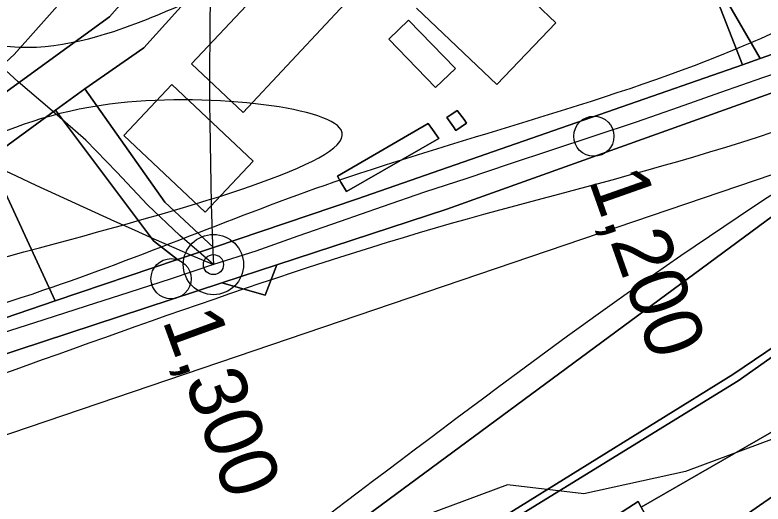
# Model space of a CAD drawing. Extents: x -510989 to -501240, y -1184665 to -1176089.
# Drawn here: x -504390.1 to -504222.5, y -1180892.3 to -1180782.6 of the extents above; entities that cross this region are included whole.
import ezdxf

# ---------------------------------------------------------------- set-up
doc = ezdxf.new("R2010")
doc.units = 0
for name, color, linetype in [('NAVRH_revitalizace_toku', 7, 'Continuous'), ('NAVRH_rozvodnice', 7, 'Continuous'), ('ostatni_plocha_x_draha', 7, 'Continuous'), ('ostatni_plocha_x_jina_plocha', 7, 'Continuous'), ('ostatni_plocha_x_manipulacni_plocha', 7, 'Continuous'), ('ostatni_plocha_x_neplodna_puda', 7, 'Continuous'), ('ostatni_plocha_x_ostatni_komunikace', 7, 'Continuous'), ('ostatni_plocha_x_silnice', 7, 'Continuous'), ('ostatni_plocha_x_sportoviste_a_rekr_plocha', 7, 'Continuous'), ('STAV_zaplavove_uzemi', 7, 'Continuous'), ('trasovani_toku', 7, 'Continuous'), ('trvaly_travni_porost', 7, 'Continuous'), ('vodni_plocha_x_vodni_tok_v_koryt_prir_n_upr', 7, 'Continuous'), ('vrstevnice_03', 7, 'Continuous'), ('zastavena_plocha_a_nadvori', 7, 'Continuous')]:
    doc.layers.add(name, color=color, linetype=linetype)

msp = doc.modelspace()

# ---------------------------------------------------------------- linework, layer by layer
at = {"layer": 'NAVRH_revitalizace_toku'}
msp.add_lwpolyline([(-504182.04, -1180792.04), (-504204.87, -1180813.12), (-504441.3, -1180893.49), (-504535.64, -1180920.73), (-504547.6, -1180927.38), (-504622.01, -1180977.87), (-504664.53, -1181014.41), (-504691.11, -1181051.62), (-504730.92, -1181097.66), (-504738.16, -1181127.41), (-504718.87, -1181201.36), (-504687.51, -1181317.93), (-504646.6, -1181475.99), (-504595.04, -1181660.81)], dxfattribs=at)
at = {"layer": 'NAVRH_rozvodnice'}
for centre, radius, start, end in [((-503319.85, -1180796.6), 1026.64, 174.2362, 182.34244), ((-503748.26, -1179451.71), 1510.04, 240.81128, 246.69666)]:
    msp.add_arc(centre, radius, start, end, dxfattribs=at)
at = {"layer": 'ostatni_plocha_x_draha'}
for points in [[(-504371.61, -1180939.46), (-504190.06, -1180805.33)], [(-504187.86, -1180835.2), (-504229.21, -1180863.23), (-504280.57, -1180895.07)]]:
    msp.add_lwpolyline(points, dxfattribs=at)
at = {"layer": 'ostatni_plocha_x_jina_plocha'}
msp.add_lwpolyline([(-504250.41, -1180891.74), (-504249.75, -1180892.94), (-504242.61, -1180905.75), (-504249.37, -1180910.07), (-504256.48, -1180897.31), (-504257.18, -1180896.05)], close=True, dxfattribs=at)
at = {"layer": 'ostatni_plocha_x_manipulacni_plocha'}
for points in [[(-504346.79, -1180747.58), (-504362.2, -1180761.03), (-504370.28, -1180768.86), (-504390.3, -1180791.43), (-504392.18, -1180793.18), (-504399.98, -1180784), (-504402.41, -1180785.86), (-504402.44, -1180787.51), (-504406.25, -1180790.48), (-504409.1, -1180792.69), (-504410.99, -1180794.16), (-504423.71, -1180776.82), (-504387.87, -1180749.89), (-504365.08, -1180728.27)], [(-504418.6, -1180831.24), (-504395.92, -1180814.75), (-504381.07, -1180846.71), (-504398.21, -1180852.51), (-504406.72, -1180855.07)]]:
    msp.add_lwpolyline(points, close=True, dxfattribs=at)
at = {"layer": 'ostatni_plocha_x_neplodna_puda'}
msp.add_lwpolyline([(-504233.21, -1180778), (-504236.99, -1180768.27), (-504223.13, -1180792.36), (-504227.09, -1180793.74)], close=True, dxfattribs=at)
at = {"layer": 'ostatni_plocha_x_ostatni_komunikace'}
msp.add_lwpolyline([(-504280.57, -1180895.07), (-504229.21, -1180863.23), (-504187.86, -1180835.2), (-504171.59, -1180820.14), (-504163.41, -1180818.62), (-504156.51, -1180810.97), (-504148.41, -1180794.91), (-504147.98, -1180798.54), (-504154.97, -1180812.45), (-504162.74, -1180820.29), (-504171.04, -1180821.75), (-504187.04, -1180836.19), (-504204.98, -1180848.36), (-504228.06, -1180864.62), (-504277.9, -1180895.38)], dxfattribs=at)
for points in [[(-504381.02, -1180803.92), (-504374.44, -1180799.13), (-504356.51, -1180824.55), (-504345.64, -1180834.71), (-504353.66, -1180837.42), (-504359.04, -1180833.22)], [(-504395.92, -1180814.75), (-504381.02, -1180803.92), (-504359.04, -1180833.22), (-504353.66, -1180837.42), (-504381.07, -1180846.71)]]:
    msp.add_lwpolyline(points, close=True, dxfattribs=at)
at = {"layer": 'ostatni_plocha_x_silnice'}
msp.add_lwpolyline([(-504398.53, -1180804.47), (-504368.94, -1180782.96), (-504350.28, -1180761.78), (-504293.6, -1180697.44), (-504288.93, -1180703.2), (-504287.6, -1180704.83), (-504288.64, -1180706.02), (-504313.36, -1180734.83), (-504332.39, -1180757), (-504336.29, -1180762.23), (-504361.23, -1180789.96), (-504374.44, -1180799.13), (-504381.02, -1180803.92), (-504395.92, -1180814.75)], dxfattribs=at)
at = {"layer": 'ostatni_plocha_x_sportoviste_a_rekr_plocha'}
for points in [[(-504350.28, -1180761.78), (-504368.94, -1180782.96), (-504398.53, -1180804.47), (-504404.09, -1180803.57), (-504410.99, -1180794.16), (-504409.1, -1180792.69), (-504406, -1180796.01), (-504403.17, -1180799.05), (-504402.64, -1180798.51), (-504399.46, -1180795.31), (-504402.41, -1180792.39), (-504404.18, -1180790.64), (-504406.25, -1180790.48), (-504402.44, -1180787.51), (-504402.41, -1180785.86), (-504399.98, -1180784), (-504392.18, -1180793.18), (-504390.3, -1180791.43), (-504370.28, -1180768.86), (-504362.2, -1180761.03)], [(-504306.33, -1180787.99), (-504295.85, -1180798.81), (-504291.4, -1180794.56), (-504301.91, -1180783.71)], [(-504354.97, -1180798.18), (-504365.73, -1180809.63), (-504347.48, -1180826.8), (-504336.73, -1180815.37)], [(-504293.3, -1180805.57), (-504291.85, -1180807.65), (-504291.28, -1180808.47), (-504288.89, -1180806.8), (-504289.45, -1180806.04), (-504290.99, -1180803.96)], [(-504297.51, -1180806.93), (-504317.84, -1180818.73), (-504317.07, -1180820.05), (-504315.83, -1180822.19), (-504295.09, -1180810.3), (-504296.57, -1180808.25)]]:
    msp.add_lwpolyline(points, close=True, dxfattribs=at)
for points in [[(-504233.21, -1180778), (-504227.09, -1180793.74), (-504313.34, -1180823.78), (-504345.64, -1180834.71), (-504356.51, -1180824.55), (-504374.44, -1180799.13), (-504361.23, -1180789.96), (-504336.29, -1180762.23)], [(-504321.02, -1180762.09), (-504350.58, -1180793.52), (-504338.95, -1180804.46), (-504309.59, -1180772.93)], [(-504300.09, -1180781.02), (-504282.15, -1180798.17), (-504268.92, -1180784.33), (-504287.12, -1180766.93)]]:
    msp.add_lwpolyline(points, dxfattribs=at)
at = {"layer": 'STAV_zaplavove_uzemi'}
for points in [[(-504540.1, -1180857.4), (-504577.6, -1180869.9), (-504578.56, -1180860.28), (-504550.67, -1180843.94), (-504523.75, -1180837.2), (-504478.55, -1180823.74), (-504444.9, -1180804.51), (-504446.82, -1180793.93), (-504446.82, -1180779.51), (-504445.86, -1180755.47), (-504441.05, -1180745.85), (-504426.63, -1180754.51), (-504417.97, -1180766.04), (-504413.17, -1180777.58), (-504398.74, -1180788.16), (-504367.97, -1180786.24), (-504329.51, -1180770.85), (-504283.35, -1180754.51), (-504262.2, -1180724.7), (-504238.16, -1180694.89), (-504218.92, -1180663.15), (-504185.27, -1180631.42), (-504166.04, -1180606.42), (-504143.92, -1180591.03), (-504113.15, -1180572.76), (-504085.26, -1180570.84), (-504067.95, -1180564.11), (-504042.95, -1180584.3), (-504041.99, -1180609.3), (-504034.29, -1180620.84), (-504019.87, -1180632.38), (-503985.25, -1180627.57), (-503970.83, -1180622.77), (-503966.98, -1180607.38), (-503969.87, -1180574.69), (-503950.64, -1180559.3), (-503899.67, -1180566.99), (-503832.36, -1180592), (-503773.38, -1180619.38), (-503737.54, -1180645.61), (-503699.95, -1180679.7), (-503682.47, -1180704.18), (-503669.35, -1180719.04), (-503664.11, -1180725.16), (-503685.09, -1180722.54), (-503689.46, -1180721.66), (-503691.21, -1180741.77), (-503665.86, -1180776.74), (-503654.49, -1180807.33), (-503622.15, -1180837.93), (-503605.54, -1180857.16), (-503581.94, -1180873.77), (-503569.7, -1180887.76), (-503551.34, -1180899.12), (-503533.86, -1180905.24), (-503519.87, -1180914.86), (-503521.62, -1180886.01), (-503509.38, -1180869.4), (-503486.65, -1180862.41), (-503463.92, -1180863.28), (-503442.94, -1180864.15), (-503421.09, -1180871.15), (-503407.1, -1180879.02), (-503403.6, -1180885.13), (-503432.45, -1180912.23), (-503450.81, -1180934.96), (-503458.68, -1180948.07), (-503460.51, -1180958), (-503445.13, -1180968.57), (-503429.74, -1180958.96), (-503410.51, -1180930.11), (-503389.35, -1180907.03), (-503369.16, -1180886.84), (-503347.04, -1180874.34), (-503333.58, -1180868.57), (-503300.89, -1180867.61), (-503271.08, -1180854.15), (-503218.19, -1180816.64), (-503177.8, -1180772.41), (-503136.45, -1180737.79), (-503127.8, -1180727.21), (-503108.57, -1180722.41), (-503094.14, -1180728.18), (-503074.91, -1180728.18), (-503051.83, -1180714.71), (-503035.48, -1180702.21), (-503022.02, -1180736.83), (-503014.33, -1180767.6), (-503006.64, -1180784.91), (-502997.02, -1180789.72), (-502932.59, -1180779.14)], [(-503691.1, -1180709.63), (-503698.14, -1180689.92), (-503726.29, -1180661.77), (-503758.67, -1180635.02), (-503793.87, -1180613.9), (-503848.78, -1180591.37), (-503885.38, -1180575.88), (-503937.22, -1180564.11), (-503952.58, -1180564.11), (-503964.1, -1180580.75), (-503962.82, -1180602.51), (-503964.1, -1180625.54), (-503990.97, -1180635.78), (-504028.09, -1180635.78), (-504080.57, -1180656.26), (-504118.96, -1180675.46), (-504153.52, -1180702.34), (-504177.84, -1180745.85), (-504193.2, -1180768.89), (-504226.47, -1180789.37), (-504318.63, -1180820.09), (-504383.9, -1180844.41), (-504463.25, -1180867.44), (-504524.69, -1180885.36), (-504582.26, -1180902.78), (-504631.98, -1180942.98), (-504690.15, -1180991.64), (-504735.64, -1181042.41), (-504756.79, -1181076.26), (-504777.95, -1181112.22)], [(-504594.17, -1181642.09), (-504629.77, -1181535.28), (-504650.39, -1181443.46), (-504674.75, -1181355.39), (-504706.6, -1181265.44), (-504719.72, -1181182.99), (-504747.83, -1181113.66), (-504727.29, -1181064.42), (-504683.65, -1181020.77), (-504624.52, -1180967.28), (-504575.24, -1180927.85), (-504544.27, -1180915.18), (-504445.72, -1180881.39), (-504404.89, -1180867.31), (-504292.26, -1180829.3), (-504179.63, -1180791.29), (-504099.38, -1180734.98), (-504020.54, -1180698.37), (-503957.18, -1180675.84), (-503893.83, -1180664.58), (-503865.67, -1180678.66), (-503817.8, -1180689.92), (-503788.24, -1180689.92), (-503764.3, -1180695.55), (-503736.15, -1180687.11), (-503717.85, -1180698.37), (-503716.44, -1180708.23)], [(-502250.32, -1184002.61), (-502355.07, -1183875.41), (-502442.37, -1183790.61), (-502477.29, -1183700.82), (-502532.16, -1183578.61), (-502567.08, -1183448.91), (-502626.05, -1183402.34), (-502705.41, -1183380.59), (-502814.2, -1183349.87), (-502882.03, -1183297.39), (-502931.95, -1183237.24), (-503042.02, -1183107.97), (-503139.64, -1183018.94), (-503222.14, -1182957.59), (-503308.56, -1182839.96), (-503316.24, -1182784.92), (-503330.32, -1182756.77), (-503348.24, -1182719.65), (-503334.16, -1182651.82), (-503323.92, -1182595.5), (-503313.68, -1182526.39), (-503294.1, -1182480.5), (-503251.86, -1182396.03), (-503229.34, -1182314.37), (-503216.1, -1182227.15), (-503242.43, -1182174.5), (-503271.86, -1182129.59), (-503287.34, -1182081.58), (-503343.88, -1182028.1), (-503361.79, -1182008.91), (-503396.35, -1181952.59), (-503442.43, -1181933.39), (-503497.46, -1181888.6), (-503525.62, -1181860.44), (-503528.18, -1181837.4), (-503548.66, -1181767.01), (-503558.9, -1181729.89), (-503576.82, -1181682.53), (-503578.1, -1181621.1), (-503567.86, -1181572.46), (-503552.5, -1181536.63), (-503538.04, -1181458.36), (-503518.33, -1181411.9), (-503509.88, -1181341.51), (-503497.21, -1181207.63), (-503499.77, -1181097.56), (-503498.02, -1181031.35), (-503510.82, -1180970.85), (-503549.22, -1180952.23), (-503571.32, -1180940.6), (-503605.07, -1180937.11), (-503651.61, -1180939.44), (-503671.39, -1180917.33), (-503679.53, -1180892.89), (-503713.27, -1180871.95), (-503727.24, -1180859.15), (-503734.22, -1180833.55), (-503728.4, -1180799.81), (-503741.2, -1180770.72), (-503722.82, -1180725.17), (-503721.54, -1180703.41), (-503731.78, -1180697.01), (-503767.61, -1180699.57), (-503790.65, -1180697.01), (-503817.53, -1180697.01), (-503861.04, -1180686.77), (-503889.2, -1180675.25), (-503900.72, -1180668.85), (-503953.2, -1180679.09), (-503997.99, -1180697.01), (-504063.27, -1180722.61), (-504109.34, -1180749.49), (-504142.62, -1180776.36), (-504177.18, -1180796.84), (-504211.73, -1180817.32), (-504414.98, -1180961.5), (-504472.7, -1180998.11), (-504544.51, -1181068.5), (-504600.82, -1181143.12), (-504621.94, -1181196.62), (-504641.65, -1181267.01), (-504660.25, -1181350.62), (-504634.7, -1181398.32), (-504617.66, -1181447.72), (-504600.62, -1181492.01), (-504587, -1181548.23), (-504592.11, -1181628.29), (-504569.96, -1181682.81), (-504568.26, -1181664.07), (-504554.63, -1181621.48), (-504547.82, -1181597.63)], [(-504826.46, -1182247.73), (-504827.62, -1182204.68), (-504817.15, -1182165.12), (-504791.55, -1182113.93), (-504727.56, -1182034.81), (-504708.94, -1182017.35), (-504669.38, -1181991.76), (-504649.6, -1181961.5), (-504628.66, -1181917.29), (-504601.9, -1181867.26), (-504597.24, -1181809.08), (-504585.16, -1181766.79), (-504596.8, -1181741.4), (-504604.2, -1181726.59), (-504633.82, -1181658.9), (-504646.51, -1181600.72), (-504660.26, -1181556.29), (-504751.04, -1181459.08), (-504798.4, -1181384.84), (-504826.55, -1181347.73), (-504862.39, -1181315.73), (-504866.23, -1181265.81), (-504862.39, -1181205.66), (-504853.43, -1181164.7), (-504793.92, -1181116.47), (-504755.84, -1181064.64), (-504725.17, -1181018.1), (-504649.01, -1180947.23), (-504594, -1180900.69), (-504545.35, -1180879.53), (-504377.38, -1180832.83), (-504317.01, -1180808.36), (-504368.93, -1180802.59), (-504426.63, -1180826.63), (-504542.02, -1180859.32)]]:
    msp.add_spline(points, degree=3, dxfattribs=at)
at = {"layer": 'trasovani_toku'}
for p, q in [((-504389.37, -1180797.57), (-504396.79, -1180790.87)), ((-504213.09, -1180793.51), (-504222.56, -1180796.7)), ((-504381.77, -1180804.06), (-504389.37, -1180797.57)), ((-504222.56, -1180796.7), (-504232.02, -1180799.96)), ((-504232.02, -1180799.96), (-504241.45, -1180803.29)), ((-504374.26, -1180810.67), (-504381.77, -1180804.06)), ((-504241.45, -1180803.29), (-504250.87, -1180806.63)), ((-504250.87, -1180806.63), (-504260.37, -1180809.76)), ((-504367.28, -1180817.83), (-504374.26, -1180810.67)), ((-504260.37, -1180809.76), (-504269.87, -1180812.89)), ((-504269.87, -1180812.89), (-504279.36, -1180816.05)), ((-504279.36, -1180816.05), (-504288.82, -1180819.27)), ((-504360.44, -1180825.12), (-504367.28, -1180817.83)), ((-504288.82, -1180819.27), (-504298.34, -1180822.34)), ((-504298.34, -1180822.34), (-504307.78, -1180825.63)), ((-504353.18, -1180832), (-504360.44, -1180825.12)), ((-504307.78, -1180825.63), (-504317.25, -1180828.87)), ((-504317.25, -1180828.87), (-504326.68, -1180832.19)), ((-504345.63, -1180838.56), (-504353.18, -1180832)), ((-504326.68, -1180832.19), (-504336.11, -1180835.52)), ((-504336.11, -1180835.52), (-504345.63, -1180838.56)), ((-504345.63, -1180838.56), (-504355.12, -1180841.73)), ((-504355.12, -1180841.73), (-504364.62, -1180844.84)), ((-504364.62, -1180844.84), (-504374.15, -1180847.87)), ((-504374.15, -1180847.87), (-504383.67, -1180850.95)), ((-504383.67, -1180850.95), (-504393.19, -1180854.01))]:
    msp.add_line(p, q, dxfattribs=at)
for centre, radius in [((-504260.37, -1180809.76), 4.5), ((-504345.63, -1180838.56), 6.75), ((-504345.63, -1180838.56), 2.25), ((-504355.12, -1180841.73), 4.5)]:
    msp.add_circle(centre, radius, dxfattribs=at)
at = {"layer": 'trvaly_travni_porost'}
for points in [[(-504236.98, -1180902.15), (-504152.15, -1180843.13), (-504112.62, -1180804.26), (-504085.38, -1180780.15), (-504051.42, -1180752.99), (-504025.85, -1180738.05), (-503989.35, -1180721.46), (-503954.25, -1180710.8), (-503920.25, -1180701.03), (-503898.88, -1180697.77), (-503854.59, -1180698.53), (-503854.29, -1180703), (-503877.16, -1180705.4), (-503902.1, -1180707.33), (-503939.39, -1180714.5), (-503975.8, -1180726.36), (-504011.5, -1180742.64), (-504043.63, -1180761.77), (-504074.66, -1180784.82), (-504112.97, -1180818.7), (-504147.16, -1180849.42), (-504179.15, -1180875.13), (-504225.24, -1180905.81)], [(-504277.9, -1180895.38), (-504228.06, -1180864.62), (-504204.98, -1180848.36), (-504184.4, -1180838.14), (-504173.41, -1180833.92), (-504165.6, -1180835.66), (-504163.93, -1180835.58), (-504161.74, -1180834.6), (-504146.43, -1180812.77), (-504146.59, -1180808.25), (-504129.8, -1180785.54), (-504110.33, -1180767.2), (-504102.07, -1180765.15), (-504085.68, -1180762.21), (-504121.06, -1180794.88), (-504153.31, -1180832.27), (-504213.15, -1180871.88), (-504249.75, -1180892.94), (-504250.41, -1180891.74), (-504257.18, -1180896.05)]]:
    msp.add_lwpolyline(points, dxfattribs=at)
for points in [[(-504025.85, -1180738.05), (-504051.42, -1180752.99), (-504085.38, -1180780.15), (-504112.62, -1180804.26), (-504152.15, -1180843.13), (-504236.98, -1180902.15), (-504241.98, -1180905.35), (-504242.61, -1180905.75), (-504249.75, -1180892.94), (-504213.15, -1180871.88), (-504153.31, -1180832.27), (-504121.06, -1180794.88), (-504085.68, -1180762.21), (-504056.35, -1180739.54), (-504028.51, -1180731.08)], [(-504248.19, -1180739.48), (-504213.54, -1180788.95), (-504223.13, -1180792.36), (-504236.99, -1180768.27)], [(-504200.41, -1180792.82), (-504190.06, -1180805.33), (-504371.61, -1180939.46), (-504372.74, -1180937.36), (-504376.88, -1180928.37), (-504375.6, -1180926.73), (-504377.61, -1180922.59), (-504379.85, -1180921.92), (-504405.3, -1180866.62), (-504406.73, -1180863.38), (-504343.71, -1180842.66), (-504334.03, -1180845.41), (-504331.41, -1180838.62), (-504293.33, -1180826.1)], [(-504343.71, -1180842.66), (-504331.41, -1180838.62), (-504334.03, -1180845.41)]]:
    msp.add_lwpolyline(points, close=True, dxfattribs=at)
at = {"layer": 'vodni_plocha_x_vodni_tok_v_koryt_prir_n_upr'}
for points in [[(-504561.01, -1180901.17), (-504523.02, -1180889.81), (-504511.82, -1180886.43), (-504501.66, -1180883.67), (-504482.35, -1180877.85), (-504445.24, -1180866.67), (-504419.07, -1180858.79), (-504412.43, -1180856.79), (-504409.97, -1180856.05), (-504406.72, -1180855.07), (-504398.21, -1180852.51), (-504381.07, -1180846.71), (-504353.66, -1180837.42), (-504345.64, -1180834.71), (-504313.34, -1180823.78), (-504227.09, -1180793.74), (-504223.13, -1180792.36), (-504213.54, -1180788.95)], [(-504200.41, -1180792.82), (-504293.33, -1180826.1), (-504331.41, -1180838.62), (-504343.71, -1180842.66), (-504406.73, -1180863.38), (-504409.19, -1180864.11), (-504434.34, -1180871.75), (-504459.73, -1180879.58), (-504477.47, -1180885.26), (-504496.17, -1180891.37), (-504508.28, -1180895.11)]]:
    msp.add_lwpolyline(points, dxfattribs=at)
at = {"layer": 'vrstevnice_03'}
msp.add_lwpolyline([(-504162.41, -1180825), (-504166, -1180831), (-504192, -1180858), (-504199.41, -1180867), (-504210.31, -1180874), (-504239.81, -1180885), (-504262.59, -1180890), (-504279.69, -1180888), (-504313.26, -1180900.47), (-504364.63, -1180937.34), (-504372.59, -1180941), (-504387.81, -1180934), (-504393.81, -1180925), (-504396.31, -1180919), (-504418.5, -1180895), (-504426.59, -1180888), (-504438.41, -1180884)], dxfattribs=at)
at = {"layer": 'zastavena_plocha_a_nadvori'}
for points in [[(-504309.59, -1180772.93), (-504338.95, -1180804.46), (-504350.58, -1180793.52), (-504321.02, -1180762.09)], [(-504287.12, -1180766.93), (-504268.92, -1180784.33), (-504282.15, -1180798.17), (-504300.09, -1180781.02)]]:
    msp.add_lwpolyline(points, dxfattribs=at)
for points in [[(-504306.33, -1180787.99), (-504301.91, -1180783.71), (-504291.4, -1180794.56), (-504295.85, -1180798.81)], [(-504354.97, -1180798.18), (-504336.73, -1180815.37), (-504347.48, -1180826.8), (-504365.73, -1180809.63)], [(-504293.3, -1180805.57), (-504290.99, -1180803.96), (-504289.45, -1180806.04), (-504288.89, -1180806.8), (-504291.28, -1180808.47), (-504291.85, -1180807.65)], [(-504297.51, -1180806.93), (-504296.57, -1180808.25), (-504295.09, -1180810.3), (-504315.83, -1180822.19), (-504317.07, -1180820.05), (-504317.84, -1180818.73)]]:
    msp.add_lwpolyline(points, close=True, dxfattribs=at)

# ---------------------------------------------------------------- texts
at = {"layer": 'trasovani_toku'}
for s, rotation, p in [('1,200', 289.4325, (-504261.62, -1180819.54)), ('1,300', 289.9754, (-504357.16, -1180851.03))]:
    msp.add_text(s, height=13, rotation=rotation, dxfattribs=at).set_placement(p)

doc.saveas('drawing.dxf')
